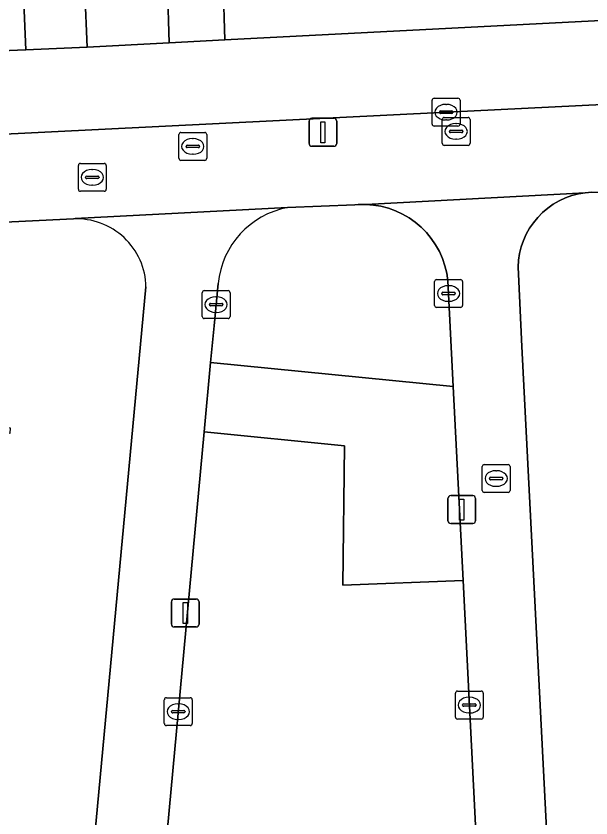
# Model space of a CAD drawing. Extents: x 161084 to 161928, y 385354 to 386522.
# Drawn here: x 161468.59 to 161489.18, y 386286.64 to 386315.36 of the extents above; entities that cross this region are included whole.
import ezdxf

# ---------------------------------------------------------------- set-up
doc = ezdxf.new("R2010")
doc.units = 0
for name, color, linetype in [('IMGEO_Brandkraan', 7, 'Continuous'), ('IMGEO_Erf', 7, 'Continuous'), ('IMGEO_Fietspad_gesloten', 7, 'Continuous'), ('IMGEO_Groenvoorziening', 7, 'Continuous'), ('IMGEO_Haag', 7, 'Continuous'), ('IMGEO_Kolk', 7, 'Continuous'), ('IMGEO_Lichtmast', 7, 'Continuous'), ('IMGEO_Rioolput', 7, 'Continuous'), ('IMGEO_Voetpad_open', 7, 'Continuous')]:
    doc.layers.add(name, color=color, linetype=linetype)

msp = doc.modelspace()

# ---------------------------------------------------------------- linework, layer by layer
at = {"layer": 'IMGEO_Brandkraan'}
for p, q in [((161470.893, 386310.086), (161471.745, 386310.086)), ((161470.818, 386309.16), (161470.818, 386310.012)), ((161471.306, 386309.866), (161471.331, 386309.866)), ((161471.819, 386310.012), (161471.819, 386309.16)), ((161471.077, 386309.58), (161471.077, 386309.592)), ((161471.515, 386309.543), (161471.117, 386309.543)), ((161471.12, 386309.629), (161471.518, 386309.629)), ((161471.561, 386309.592), (161471.561, 386309.58)), ((161471.329, 386309.306), (161471.304, 386309.306)), ((161471.745, 386309.086), (161470.893, 386309.086)), ((161485.288, 386298.372), (161485.288, 386299.224)), ((161485.363, 386299.298), (161486.215, 386299.298)), ((161486.289, 386299.224), (161486.289, 386298.372)), ((161485.59, 386298.841), (161485.988, 386298.841)), ((161485.776, 386299.078), (161485.801, 386299.078)), ((161485.547, 386298.792), (161485.547, 386298.804)), ((161485.985, 386298.755), (161485.587, 386298.755)), ((161486.031, 386298.804), (161486.031, 386298.792)), ((161486.215, 386298.298), (161485.363, 386298.298)), ((161485.799, 386298.518), (161485.774, 386298.518))]:
    msp.add_line(p, q, dxfattribs=at)
for points in [[(161470.893, 386310.086), (161471.745, 386310.086)], [(161470.818, 386309.16), (161470.818, 386310.012)], [(161471.819, 386310.012), (161471.819, 386309.16)], [(161471.745, 386309.086), (161470.893, 386309.086)], [(161485.288, 386298.372), (161485.288, 386299.224)], [(161485.363, 386299.298), (161486.215, 386299.298)], [(161486.289, 386299.224), (161486.289, 386298.372)], [(161486.215, 386298.298), (161485.363, 386298.298)]]:
    msp.add_lwpolyline(points, dxfattribs=at)
for centre, radius, start, end in [((161470.895, 386310.01), 0.0765, 91.552, 178.448), ((161470.895, 386310.01), 0.0765, 91.552, 178.448), ((161471.743, 386310.01), 0.0765, 1.552, 88.448), ((161471.743, 386310.01), 0.0765, 1.552, 88.448), ((161471.117, 386309.589), 0.0403, 85.8775, 175.7526), ((161471.114, 386309.579), 0.0366, 178.938, 274.7102), ((161471.518, 386309.586), 0.043, 264.8664, 352.4533), ((161471.522, 386309.591), 0.0386, 1.7309, 96.639), ((161470.895, 386309.162), 0.0765, 181.552, 268.448), ((161470.895, 386309.162), 0.0765, 181.552, 268.448), ((161471.743, 386309.162), 0.0765, 271.552, 358.448), ((161471.743, 386309.162), 0.0765, 271.552, 358.448), ((161485.365, 386299.222), 0.0765, 91.552, 178.448), ((161485.365, 386299.222), 0.0765, 91.552, 178.448), ((161486.213, 386299.222), 0.0765, 1.552, 88.448), ((161486.213, 386299.222), 0.0765, 1.552, 88.448), ((161485.587, 386298.801), 0.0403, 85.8775, 175.7526), ((161485.992, 386298.803), 0.0386, 1.7309, 96.639), ((161485.584, 386298.791), 0.0366, 178.938, 274.7102), ((161485.988, 386298.798), 0.043, 264.8664, 352.4533), ((161485.365, 386298.374), 0.0765, 181.552, 268.448), ((161485.365, 386298.374), 0.0765, 181.552, 268.448), ((161486.213, 386298.374), 0.0765, 271.552, 358.448), ((161486.213, 386298.374), 0.0765, 271.552, 358.448)]:
    msp.add_arc(centre, radius, start, end, dxfattribs=at)
for centre, major_axis, ratio, start_param, end_param in [((161471.305, 386309.586), (-0.387, 0.002), 0.722429, 4.712389, 7.853982), ((161471.33, 386309.586), (-0.39, 0.002), 0.717154, 1.570796, 4.712389), ((161485.775, 386298.798), (-0.387, 0.002), 0.722429, 4.712389, 7.853982), ((161485.8, 386298.798), (-0.39, 0.002), 0.717154, 1.570796, 4.712389)]:
    msp.add_ellipse(centre, major_axis=major_axis, ratio=ratio, start_param=start_param, end_param=end_param, dxfattribs=at)
at = {"layer": 'IMGEO_Erf'}
for points in [[(161489.217, 386309.053), (161488.974, 386309.034), (161488.733, 386308.994), (161488.497, 386308.932), (161488.267, 386308.849), (161488.046, 386308.746), (161487.835, 386308.624), (161487.635, 386308.483), (161487.449, 386308.325), (161487.278, 386308.152), (161487.123, 386307.963), (161486.985, 386307.762), (161486.866, 386307.548), (161486.766, 386307.326), (161486.687, 386307.095), (161486.629, 386306.858), (161486.592, 386306.616), (161486.577, 386306.373), (161486.584, 386306.121), (161486.713, 386303.53), (161488.978, 386259.137), (161500, 386259.739)], [(161470.642, 386308.097), (161467.928, 386307.968), (161459.7, 386307.571), (161467.872, 386307.217), (161467.596, 386300.77), (161467.591, 386300.643), (161468.373, 386300.61), (161468.364, 386300.41), (161467.583, 386300.443), (161467.328, 386294.486), (161467.062, 386288.254), (161467.846, 386288.216), (161467.841, 386288.123), (161467.836, 386288.021), (161467.053, 386288.054), (161466.79, 386281.887)], [(161468.799, 386257.942), (161473.241, 386305.659)]]:
    msp.add_lwpolyline(points, dxfattribs=at)
msp.add_arc((161470.756, 386305.614), 2.486, 1.0439, 92.6176, dxfattribs=at)
at = {"layer": 'IMGEO_Fietspad_gesloten'}
for points in [[(161500, 386315.742), (161476.063, 386314.508), (161474.069, 386314.405), (161471.131, 386314.245), (161468.938, 386314.153), (161465.698, 386314.017), (161423.741, 386311.94), (161417.073, 386311.567), (161412.933, 386311.331), (161411.375, 386309.811)], [(161484.037, 386311.922), (161500, 386312.709), (161502.712, 386312.843), (161524.991, 386313.954), (161542.763, 386314.862), (161544.986, 386315.062), (161546.164, 386315.322), (161547.314, 386315.687)], [(161412.836, 386307.825), (161413.002, 386307.889), (161413.765, 386308.138), (161414.548, 386308.317), (161415.343, 386308.426), (161416.541, 386308.553), (161422.323, 386308.836), (161444.331, 386309.926), (161465.522, 386310.997), (161484.037, 386311.922)]]:
    msp.add_lwpolyline(points, dxfattribs=at)
at = {"layer": 'IMGEO_Groenvoorziening'}
for points in [[(161510.15, 386318.222), (161476.008, 386316.502), (161476.063, 386314.508), (161500, 386315.742), (161507.696, 386316.067)], [(161476.063, 386314.508), (161476.008, 386316.502), (161474.014, 386316.401), (161474.069, 386314.405)], [(161471.049, 386316.249), (161468.857, 386316.137), (161468.938, 386314.153), (161471.131, 386314.245)], [(161484.601, 386295.139), (161484.25, 386302.092), (161475.559, 386302.959), (161475.328, 386300.469), (161480.351, 386299.969), (161480.3, 386294.975)], [(161485.713, 386273.111), (161484.601, 386295.139), (161480.3, 386294.975), (161480.351, 386299.969), (161475.328, 386300.469), (161472.09, 386265.455), (161480.712, 386265.618), (161481.099, 386273.087)]]:
    msp.add_lwpolyline(points, close=True, dxfattribs=at)
for points in [[(161417.073, 386311.567), (161423.741, 386311.94), (161465.698, 386314.017), (161468.938, 386314.153), (161468.857, 386316.137), (161466.536, 386316.019), (161414.877, 386313.382)], [(161475.833, 386305.786), (161475.68, 386304.271), (161475.559, 386302.959), (161484.25, 386302.092), (161484.058, 386305.885), (161484.017, 386306.155), (161483.952, 386306.421), (161483.863, 386306.68), (161483.752, 386306.929), (161483.619, 386307.168), (161483.465, 386307.394), (161483.291, 386307.605), (161483.099, 386307.8), (161482.891, 386307.977), (161482.667, 386308.135), (161482.431, 386308.272), (161482.183, 386308.387), (161481.926, 386308.48), (161481.661, 386308.55), (161481.392, 386308.595), (161481.119, 386308.616), (161480.846, 386308.613), (161480.725, 386308.604), (161478.307, 386308.501)]]:
    msp.add_lwpolyline(points, dxfattribs=at)
msp.add_arc((161478.863, 386305.51), 3.042, 100.5244, 174.7939, dxfattribs=at)
at = {"layer": 'IMGEO_Haag'}
for points in [[(161476.063, 386314.508), (161476.008, 386316.502), (161474.014, 386316.401), (161474.069, 386314.405)], [(161471.049, 386316.249), (161468.857, 386316.137), (161468.938, 386314.153), (161471.131, 386314.245)]]:
    msp.add_lwpolyline(points, close=True, dxfattribs=at)
at = {"layer": 'IMGEO_Kolk'}
for p, q in [((161483.493, 386311.495), (161483.493, 386312.347)), ((161483.568, 386312.421), (161484.42, 386312.421)), ((161484.494, 386312.347), (161484.494, 386311.495)), ((161483.981, 386312.201), (161484.006, 386312.201)), ((161483.752, 386311.915), (161483.752, 386311.927)), ((161484.19, 386311.878), (161483.792, 386311.878)), ((161483.795, 386311.964), (161484.193, 386311.964)), ((161484.236, 386311.927), (161484.236, 386311.915)), ((161484.004, 386311.641), (161483.979, 386311.641)), ((161484.42, 386311.421), (161483.568, 386311.421)), ((161483.581, 386304.999), (161483.581, 386305.851)), ((161483.656, 386305.925), (161484.508, 386305.925)), ((161484.582, 386305.851), (161484.582, 386304.999)), ((161475.254, 386304.602), (161475.254, 386305.454)), ((161475.329, 386305.528), (161476.181, 386305.528)), ((161476.255, 386305.454), (161476.255, 386304.602)), ((161483.883, 386305.468), (161484.281, 386305.468)), ((161484.069, 386305.705), (161484.094, 386305.705)), ((161475.742, 386305.308), (161475.767, 386305.308)), ((161483.84, 386305.419), (161483.84, 386305.431)), ((161484.278, 386305.382), (161483.88, 386305.382)), ((161484.324, 386305.431), (161484.324, 386305.419)), ((161475.513, 386305.022), (161475.513, 386305.034)), ((161475.951, 386304.985), (161475.553, 386304.985)), ((161475.556, 386305.071), (161475.954, 386305.071)), ((161475.997, 386305.034), (161475.997, 386305.022)), ((161484.508, 386304.925), (161483.656, 386304.925)), ((161484.092, 386305.145), (161484.067, 386305.145)), ((161475.765, 386304.748), (161475.74, 386304.748)), ((161476.181, 386304.528), (161475.329, 386304.528)), ((161484.326, 386290.255), (161484.326, 386291.107)), ((161484.401, 386291.181), (161485.253, 386291.181)), ((161485.327, 386291.107), (161485.327, 386290.255)), ((161473.899, 386290.021), (161473.899, 386290.873)), ((161473.974, 386290.947), (161474.826, 386290.947)), ((161474.9, 386290.873), (161474.9, 386290.021)), ((161484.814, 386290.961), (161484.839, 386290.961)), ((161474.387, 386290.727), (161474.412, 386290.727)), ((161484.585, 386290.675), (161484.585, 386290.687)), ((161485.023, 386290.638), (161484.625, 386290.638)), ((161484.628, 386290.724), (161485.026, 386290.724)), ((161485.069, 386290.687), (161485.069, 386290.675)), ((161474.158, 386290.441), (161474.158, 386290.453)), ((161474.596, 386290.404), (161474.198, 386290.404)), ((161474.201, 386290.49), (161474.599, 386290.49)), ((161474.642, 386290.453), (161474.642, 386290.441)), ((161484.837, 386290.401), (161484.812, 386290.401)), ((161474.826, 386289.947), (161473.974, 386289.947)), ((161474.41, 386290.167), (161474.385, 386290.167)), ((161485.253, 386290.181), (161484.401, 386290.181))]:
    msp.add_line(p, q, dxfattribs=at)
for points in [[(161483.493, 386311.495), (161483.493, 386312.347)], [(161483.568, 386312.421), (161484.42, 386312.421)], [(161484.494, 386312.347), (161484.494, 386311.495)], [(161484.42, 386311.421), (161483.568, 386311.421)], [(161483.581, 386304.999), (161483.581, 386305.851)], [(161483.656, 386305.925), (161484.508, 386305.925)], [(161484.582, 386305.851), (161484.582, 386304.999)], [(161475.254, 386304.602), (161475.254, 386305.454)], [(161475.329, 386305.528), (161476.181, 386305.528)], [(161476.255, 386305.454), (161476.255, 386304.602)], [(161484.508, 386304.925), (161483.656, 386304.925)], [(161476.181, 386304.528), (161475.329, 386304.528)], [(161484.326, 386290.255), (161484.326, 386291.107)], [(161484.401, 386291.181), (161485.253, 386291.181)], [(161485.327, 386291.107), (161485.327, 386290.255)], [(161473.899, 386290.021), (161473.899, 386290.873)], [(161473.974, 386290.947), (161474.826, 386290.947)], [(161474.9, 386290.873), (161474.9, 386290.021)], [(161474.826, 386289.947), (161473.974, 386289.947)], [(161485.253, 386290.181), (161484.401, 386290.181)]]:
    msp.add_lwpolyline(points, dxfattribs=at)
for centre, radius, start, end in [((161483.57, 386312.345), 0.0765, 91.552, 178.448), ((161483.57, 386312.345), 0.0765, 91.552, 178.448), ((161484.418, 386312.345), 0.0765, 1.552, 88.448), ((161484.418, 386312.345), 0.0765, 1.552, 88.448), ((161483.792, 386311.924), 0.0403, 85.8775, 175.7526), ((161483.789, 386311.914), 0.0366, 178.938, 274.7102), ((161484.193, 386311.921), 0.043, 264.8664, 352.4533), ((161484.197, 386311.926), 0.0386, 1.7309, 96.639), ((161483.57, 386311.497), 0.0765, 181.552, 268.448), ((161483.57, 386311.497), 0.0765, 181.552, 268.448), ((161484.418, 386311.497), 0.0765, 271.552, 358.448), ((161484.418, 386311.497), 0.0765, 271.552, 358.448), ((161483.658, 386305.849), 0.0765, 91.552, 178.448), ((161483.658, 386305.849), 0.0765, 91.552, 178.448), ((161484.506, 386305.849), 0.0765, 1.552, 88.448), ((161484.506, 386305.849), 0.0765, 1.552, 88.448), ((161475.331, 386305.452), 0.0765, 91.552, 178.448), ((161475.331, 386305.452), 0.0765, 91.552, 178.448), ((161476.179, 386305.452), 0.0765, 1.552, 88.448), ((161476.179, 386305.452), 0.0765, 1.552, 88.448), ((161483.88, 386305.428), 0.0403, 85.8775, 175.7526), ((161484.285, 386305.43), 0.0386, 1.7309, 96.639), ((161483.877, 386305.418), 0.0366, 178.938, 274.7102), ((161484.281, 386305.425), 0.043, 264.8664, 352.4533), ((161475.553, 386305.031), 0.0403, 85.8775, 175.7526), ((161475.55, 386305.021), 0.0366, 178.938, 274.7102), ((161475.954, 386305.028), 0.043, 264.8664, 352.4533), ((161475.958, 386305.033), 0.0386, 1.7309, 96.639), ((161483.658, 386305.001), 0.0765, 181.552, 268.448), ((161483.658, 386305.001), 0.0765, 181.552, 268.448), ((161484.506, 386305.001), 0.0765, 271.552, 358.448), ((161484.506, 386305.001), 0.0765, 271.552, 358.448), ((161475.331, 386304.604), 0.0765, 181.552, 268.448), ((161475.331, 386304.604), 0.0765, 181.552, 268.448), ((161476.179, 386304.604), 0.0765, 271.552, 358.448), ((161476.179, 386304.604), 0.0765, 271.552, 358.448), ((161484.403, 386291.105), 0.0765, 91.552, 178.448), ((161484.403, 386291.105), 0.0765, 91.552, 178.448), ((161485.251, 386291.105), 0.0765, 1.552, 88.448), ((161485.251, 386291.105), 0.0765, 1.552, 88.448), ((161473.976, 386290.871), 0.0765, 91.552, 178.448), ((161473.976, 386290.871), 0.0765, 91.552, 178.448), ((161474.824, 386290.871), 0.0765, 1.552, 88.448), ((161474.824, 386290.871), 0.0765, 1.552, 88.448), ((161484.625, 386290.684), 0.0403, 85.8775, 175.7526), ((161484.622, 386290.674), 0.0366, 178.938, 274.7102), ((161485.026, 386290.681), 0.043, 264.8664, 352.4533), ((161485.03, 386290.686), 0.0386, 1.7309, 96.639), ((161474.198, 386290.45), 0.0403, 85.8775, 175.7526), ((161474.195, 386290.44), 0.0366, 178.938, 274.7102), ((161474.599, 386290.447), 0.043, 264.8664, 352.4533), ((161474.603, 386290.452), 0.0386, 1.7309, 96.639), ((161484.403, 386290.257), 0.0765, 181.552, 268.448), ((161484.403, 386290.257), 0.0765, 181.552, 268.448), ((161485.251, 386290.257), 0.0765, 271.552, 358.448), ((161485.251, 386290.257), 0.0765, 271.552, 358.448), ((161473.976, 386290.023), 0.0765, 181.552, 268.448), ((161473.976, 386290.023), 0.0765, 181.552, 268.448), ((161474.824, 386290.023), 0.0765, 271.552, 358.448), ((161474.824, 386290.023), 0.0765, 271.552, 358.448)]:
    msp.add_arc(centre, radius, start, end, dxfattribs=at)
for centre, major_axis, ratio, start_param, end_param in [((161483.98, 386311.921), (-0.387, 0.002), 0.722429, 4.712389, 7.853982), ((161484.005, 386311.921), (-0.39, 0.002), 0.717154, 1.570796, 4.712389), ((161484.068, 386305.425), (-0.387, 0.002), 0.722429, 4.712389, 7.853982), ((161484.093, 386305.425), (-0.39, 0.002), 0.717154, 1.570796, 4.712389), ((161475.741, 386305.028), (-0.387, 0.002), 0.722429, 4.712389, 7.853982), ((161475.766, 386305.028), (-0.39, 0.002), 0.717154, 1.570796, 4.712389), ((161484.813, 386290.681), (-0.387, 0.002), 0.722429, 4.712389, 7.853982), ((161484.838, 386290.681), (-0.39, 0.002), 0.717154, 1.570796, 4.712389), ((161474.386, 386290.447), (-0.387, 0.002), 0.722429, 4.712389, 7.853982), ((161474.411, 386290.447), (-0.39, 0.002), 0.717154, 1.570796, 4.712389)]:
    msp.add_ellipse(centre, major_axis=major_axis, ratio=ratio, start_param=start_param, end_param=end_param, dxfattribs=at)
at = {"layer": 'IMGEO_Lichtmast'}
for p, q in [((161479.084, 386310.801), (161479.084, 386311.601)), ((161479.084, 386311.601), (161479.084, 386310.801)), ((161479.184, 386311.701), (161479.974, 386311.701)), ((161479.974, 386311.701), (161479.184, 386311.701)), ((161480.074, 386311.601), (161480.074, 386310.801)), ((161480.074, 386310.801), (161480.074, 386311.601)), ((161479.974, 386310.701), (161479.184, 386310.701)), ((161479.184, 386310.701), (161479.974, 386310.701)), ((161484.058, 386297.285), (161484.058, 386298.085)), ((161484.058, 386298.085), (161484.058, 386297.285)), ((161484.158, 386298.185), (161484.948, 386298.185)), ((161484.948, 386298.185), (161484.158, 386298.185)), ((161485.048, 386298.085), (161485.048, 386297.285)), ((161485.048, 386297.285), (161485.048, 386298.085)), ((161484.948, 386297.185), (161484.158, 386297.185)), ((161484.158, 386297.185), (161484.948, 386297.185)), ((161474.154, 386293.582), (161474.154, 386294.382)), ((161474.154, 386294.382), (161474.154, 386293.582)), ((161474.254, 386294.482), (161475.044, 386294.482)), ((161475.044, 386294.482), (161474.254, 386294.482)), ((161475.144, 386294.382), (161475.144, 386293.582)), ((161475.144, 386293.582), (161475.144, 386294.382)), ((161475.044, 386293.482), (161474.254, 386293.482)), ((161474.254, 386293.482), (161475.044, 386293.482))]:
    msp.add_line(p, q, dxfattribs=at)
for points in [[(161479.504, 386311.576), (161479.654, 386311.576), (161479.654, 386310.826), (161479.504, 386310.826), (161479.504, 386311.576)], [(161484.478, 386298.06), (161484.628, 386298.06), (161484.628, 386297.31), (161484.478, 386297.31), (161484.478, 386298.06)], [(161474.574, 386294.357), (161474.724, 386294.357), (161474.724, 386293.607), (161474.574, 386293.607), (161474.574, 386294.357)]]:
    msp.add_lwpolyline(points, dxfattribs=at)
for centre, start, end in [((161479.184, 386311.601), 90, 180), ((161479.184, 386311.601), 90, 180), ((161479.974, 386311.601), 0, 90), ((161479.974, 386311.601), 360, 90), ((161479.184, 386310.801), 180, 270), ((161479.184, 386310.801), 180, 270), ((161479.974, 386310.801), 270, 0), ((161479.974, 386310.801), 270, 0), ((161484.158, 386298.085), 90, 180), ((161484.158, 386298.085), 90, 180), ((161484.948, 386298.085), 0, 90), ((161484.948, 386298.085), 360, 90), ((161484.158, 386297.285), 180, 270), ((161484.158, 386297.285), 180, 270), ((161484.948, 386297.285), 270, 0), ((161484.948, 386297.285), 270, 0), ((161474.254, 386294.382), 90, 180), ((161474.254, 386294.382), 90, 180), ((161475.044, 386294.382), 0, 90), ((161475.044, 386294.382), 360, 90), ((161474.254, 386293.582), 180, 270), ((161474.254, 386293.582), 180, 270), ((161475.044, 386293.582), 270, 0), ((161475.044, 386293.582), 270, 0)]:
    msp.add_arc(centre, 0.1, start, end, dxfattribs=at)
at = {"layer": 'IMGEO_Rioolput'}
for p, q in [((161483.853, 386310.806), (161483.853, 386311.658)), ((161483.928, 386311.732), (161484.78, 386311.732)), ((161484.341, 386311.512), (161484.366, 386311.512)), ((161484.854, 386311.658), (161484.854, 386310.806)), ((161474.493, 386311.194), (161475.345, 386311.194)), ((161484.112, 386311.226), (161484.112, 386311.238)), ((161484.55, 386311.189), (161484.152, 386311.189)), ((161484.155, 386311.275), (161484.553, 386311.275)), ((161484.596, 386311.238), (161484.596, 386311.226)), ((161474.418, 386310.268), (161474.418, 386311.12)), ((161474.906, 386310.974), (161474.931, 386310.974)), ((161475.419, 386311.12), (161475.419, 386310.268)), ((161484.364, 386310.952), (161484.339, 386310.952)), ((161474.677, 386310.688), (161474.677, 386310.7)), ((161475.115, 386310.651), (161474.717, 386310.651)), ((161474.72, 386310.737), (161475.118, 386310.737)), ((161475.161, 386310.7), (161475.161, 386310.688)), ((161484.78, 386310.732), (161483.928, 386310.732)), ((161474.929, 386310.414), (161474.904, 386310.414)), ((161475.345, 386310.194), (161474.493, 386310.194))]:
    msp.add_line(p, q, dxfattribs=at)
for points in [[(161483.853, 386310.806), (161483.853, 386311.658)], [(161483.928, 386311.732), (161484.78, 386311.732)], [(161484.854, 386311.658), (161484.854, 386310.806)], [(161474.493, 386311.194), (161475.345, 386311.194)], [(161474.418, 386310.268), (161474.418, 386311.12)], [(161475.419, 386311.12), (161475.419, 386310.268)], [(161484.78, 386310.732), (161483.928, 386310.732)], [(161475.345, 386310.194), (161474.493, 386310.194)]]:
    msp.add_lwpolyline(points, dxfattribs=at)
for centre, radius, start, end in [((161483.93, 386311.656), 0.0765, 91.552, 178.448), ((161483.93, 386311.656), 0.0765, 91.552, 178.448), ((161484.778, 386311.656), 0.0765, 1.552, 88.448), ((161484.778, 386311.656), 0.0765, 1.552, 88.448), ((161474.495, 386311.118), 0.0765, 91.552, 178.448), ((161474.495, 386311.118), 0.0765, 91.552, 178.448), ((161475.343, 386311.118), 0.0765, 1.552, 88.448), ((161475.343, 386311.118), 0.0765, 1.552, 88.448), ((161484.152, 386311.235), 0.0403, 85.8775, 175.7526), ((161484.149, 386311.225), 0.0366, 178.938, 274.7102), ((161484.553, 386311.232), 0.043, 264.8664, 352.4533), ((161484.557, 386311.237), 0.0386, 1.7309, 96.639), ((161474.717, 386310.697), 0.0403, 85.8775, 175.7526), ((161474.714, 386310.687), 0.0366, 178.938, 274.7102), ((161475.118, 386310.694), 0.043, 264.8664, 352.4533), ((161475.122, 386310.699), 0.0386, 1.7309, 96.639), ((161483.93, 386310.808), 0.0765, 181.552, 268.448), ((161483.93, 386310.808), 0.0765, 181.552, 268.448), ((161484.778, 386310.808), 0.0765, 271.552, 358.448), ((161484.778, 386310.808), 0.0765, 271.552, 358.448), ((161474.495, 386310.27), 0.0765, 181.552, 268.448), ((161474.495, 386310.27), 0.0765, 181.552, 268.448), ((161475.343, 386310.27), 0.0765, 271.552, 358.448), ((161475.343, 386310.27), 0.0765, 271.552, 358.448)]:
    msp.add_arc(centre, radius, start, end, dxfattribs=at)
for centre, major_axis, ratio, start_param, end_param in [((161484.34, 386311.232), (-0.387, 0.002), 0.722429, 4.712389, 7.853982), ((161484.365, 386311.232), (-0.39, 0.002), 0.717154, 1.570796, 4.712389), ((161474.905, 386310.694), (-0.387, 0.002), 0.722429, 4.712389, 7.853982), ((161474.93, 386310.694), (-0.39, 0.002), 0.717154, 1.570796, 4.712389)]:
    msp.add_ellipse(centre, major_axis=major_axis, ratio=ratio, start_param=start_param, end_param=end_param, dxfattribs=at)
at = {"layer": 'IMGEO_Voetpad_open'}
for points in [[(161482.855, 386343.704), (161480.675, 386345.762), (161476.757, 386341.555), (161475.101, 386343.084), (161465.956, 386333.207), (161464.929, 386332.098), (161466.429, 386330.702), (161470.622, 386326.681), (161471.049, 386316.249), (161471.131, 386314.245), (161474.069, 386314.405), (161474.014, 386316.401), (161473.875, 386321.425)], [(161543.877, 386311.763), (161545.659, 386311.86), (161544.986, 386315.062), (161542.763, 386314.862), (161524.991, 386313.954), (161502.712, 386312.843), (161500, 386312.709), (161484.037, 386311.922), (161465.522, 386310.997), (161444.331, 386309.926), (161422.323, 386308.836), (161416.541, 386308.553), (161415.343, 386308.426), (161414.548, 386308.317), (161413.765, 386308.138), (161413.002, 386307.889), (161412.836, 386307.825), (161413.777, 386301.99)], [(161416.386, 386305.336), (161417.759, 386305.421), (161432.227, 386306.147), (161438.184, 386306.427), (161440.881, 386306.569), (161442.294, 386306.644), (161459.7, 386307.571), (161467.928, 386307.968), (161470.642, 386308.097), (161470.704, 386308.107), (161478.307, 386308.501), (161480.725, 386308.604), (161480.846, 386308.613), (161481.119, 386308.616), (161488.974, 386309.034), (161489.217, 386309.053), (161489.461, 386309.05), (161490.75, 386309.115), (161509.259, 386310.045), (161510.802, 386310.123), (161535.457, 386311.362), (161543.508, 386311.8), (161543.877, 386311.763)], [(161488.978, 386259.137), (161486.713, 386303.53), (161486.584, 386306.121), (161486.577, 386306.373), (161486.592, 386306.616), (161486.629, 386306.858), (161486.687, 386307.095), (161486.766, 386307.326), (161486.866, 386307.548), (161486.985, 386307.762), (161487.123, 386307.963), (161487.278, 386308.152), (161487.449, 386308.325), (161487.635, 386308.483), (161487.835, 386308.624), (161488.046, 386308.746), (161488.267, 386308.849), (161488.497, 386308.932), (161488.733, 386308.994), (161488.974, 386309.034), (161481.119, 386308.616), (161481.392, 386308.595), (161481.661, 386308.55), (161481.926, 386308.48), (161482.183, 386308.387), (161482.431, 386308.272), (161482.667, 386308.135), (161482.891, 386307.977), (161483.099, 386307.8), (161483.291, 386307.605), (161483.465, 386307.394), (161483.619, 386307.168), (161483.752, 386306.929), (161483.863, 386306.68), (161483.952, 386306.421), (161484.017, 386306.155), (161484.058, 386305.885), (161484.25, 386302.092), (161484.601, 386295.139), (161485.713, 386273.111)], [(161478.307, 386308.501), (161470.704, 386308.107), (161470.642, 386308.097)], [(161475.328, 386300.469), (161475.559, 386302.959), (161475.68, 386304.271), (161475.833, 386305.786)], [(161473.241, 386305.659), (161468.799, 386257.942), (161471.412, 386258.127), (161471.951, 386263.952), (161472.09, 386265.455), (161475.328, 386300.469)]]:
    msp.add_lwpolyline(points, dxfattribs=at)
for centre, radius, start, end in [((161478.863, 386305.51), 3.042, 100.5244, 174.7939), ((161470.756, 386305.614), 2.486, 1.0439, 92.6176)]:
    msp.add_arc(centre, radius, start, end, dxfattribs=at)

doc.saveas('drawing.dxf')
